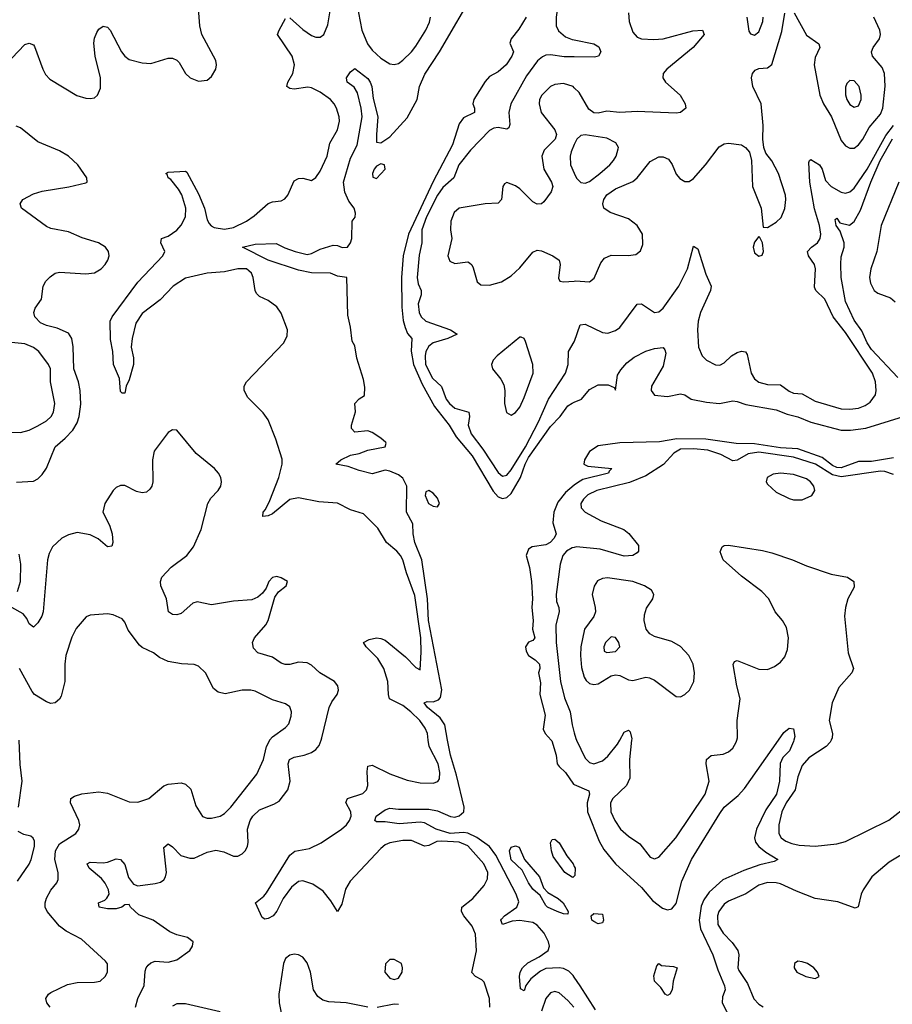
# Model space of a CAD drawing. Header units: inches. Extents: x 1682530 to 1839546, y 640742 to 791647.
# Tile 574 of 656: x 1817446 to 1821465, y 668783 to 673318. Entities that reach past the tile are written whole.
import ezdxf

# ---------------------------------------------------------------- set-up
doc = ezdxf.new("R2010")
doc.units = ezdxf.units.IN
doc.header["$MEASUREMENT"] = 0
for name, color, linetype in [('B8616', 7, 'Continuous'), ('B8617', 7, 'Continuous'), ('B8626', 7, 'Continuous'), ('B8627', 7, 'Continuous')]:
    doc.layers.add(name, color=color, linetype=linetype)

msp = doc.modelspace()

# ---------------------------------------------------------------- linework, layer by layer
at = {"layer": 'B8616', "color": 5}
for points, elevation in [([(1817440.3, 669690), (1817456.9, 669810), (1817447.9, 669887.9), (1817443, 670000)], 460), ([(1817586.6, 668770), (1817571.5, 668790), (1817566.9, 668810), (1817578.7, 668830), (1817590, 668837.8), (1817666.7, 668873.3), (1817710, 668883.8), (1817790, 668884.7), (1817816, 668890), (1817839.6, 668910), (1817849.6, 668930), (1817849.6, 668969.6), (1817841.3, 668981.3), (1817730, 669082), (1817660, 669120), (1817630, 669142), (1817573.1, 669210), (1817563.5, 669230), (1817563.4, 669250), (1817570, 669272), (1817590, 669308.9), (1817617.2, 669342.8), (1817622.6, 669357.4), (1817622.4, 669390), (1817607.9, 669450), (1817610.7, 669490), (1817630, 669521.6), (1817705.1, 669570), (1817718.4, 669590), (1817722.3, 669610), (1817718.5, 669630), (1817679.8, 669710), (1817681.3, 669730), (1817698, 669742), (1817732, 669752), (1817810, 669760.9), (1817850, 669755.6), (1817950, 669715.3), (1817990, 669713.7), (1818040.9, 669730), (1818110, 669788.5), (1818130, 669797.1), (1818190, 669802.4), (1818210, 669796.4), (1818233.7, 669773.7), (1818257.6, 669697.6), (1818288.1, 669648.1), (1818310, 669640.3), (1818330, 669640.2), (1818370, 669649.2), (1818390, 669661.6), (1818418.2, 669690), (1818537.4, 669842.6), (1818568.9, 669910), (1818583.4, 669970), (1818598.2, 670000)], 440), ([(1817979.6, 668770), (1817989.9, 668810.1), (1818019.4, 668870), (1818024.5, 668935.5), (1818028, 668950), (1818037.6, 668962.4), (1818050, 668973.2), (1818070, 668980.7), (1818130, 668976.3), (1818170, 668987.7), (1818229.7, 669030), (1818242.2, 669050), (1818244.7, 669070), (1818219.5, 669090), (1818170, 669102), (1818136.8, 669116.8), (1818060.9, 669170), (1817995.1, 669195.1), (1817956, 669230), (1817950, 669242), (1817930, 669240.7), (1817916.3, 669230), (1817890, 669222), (1817850, 669221.8), (1817812.7, 669230), (1817808.7, 669250), (1817838.2, 669261.8), (1817848, 669272), (1817857.4, 669290), (1817855.4, 669310), (1817840.3, 669340.3), (1817822.2, 669362.2), (1817766, 669410), (1817756, 669430), (1817770, 669437.6), (1817830, 669434.9), (1817850, 669437), (1817890, 669453.4), (1817910, 669450.3), (1817930, 669426.8), (1817946.5, 669366.5), (1817970, 669336.3), (1817990, 669328), (1818070, 669338.4), (1818094.1, 669345.9), (1818110, 669356.5), (1818118, 669370), (1818121.4, 669390), (1818110, 669504.7), (1818130, 669521.1), (1818150, 669507.6), (1818187.9, 669467.9), (1818230, 669455.8), (1818250, 669456.2), (1818310, 669483.6), (1818350, 669492), (1818385.5, 669485.5), (1818430, 669465), (1818450, 669465.2), (1818470, 669475.9), (1818484.1, 669490), (1818495, 669510), (1818498.1, 669530), (1818495.3, 669590), (1818507.7, 669630), (1818519.6, 669650), (1818550, 669678.3), (1818616.2, 669703.8), (1818641.4, 669718.6), (1818681.2, 669770), (1818691.9, 669810), (1818682.9, 669890), (1818689.1, 669910), (1818710, 669920.7), (1818756.2, 669930), (1818790, 669942.7), (1818810, 669956.9), (1818825, 669975), (1818834.4, 670000)], 420), ([(1819610.7, 668770), (1819609.8, 668810), (1819585, 668885), (1819574.9, 668894.9), (1819544.7, 668910), (1819528.6, 668928.6), (1819550.4, 669029.6), (1819545.7, 669105.7), (1819530, 669143.1), (1819491.4, 669190), (1819480.7, 669210), (1819482, 669230), (1819532.4, 669270), (1819584.8, 669330), (1819599.9, 669360.1), (1819601.7, 669390), (1819583.9, 669430), (1819510, 669512.7), (1819470, 669529), (1819390, 669534.3), (1819367.6, 669532.4), (1819330, 669514.2), (1819310, 669511.4), (1819250, 669537.3), (1819210, 669537.6), (1819150, 669526.7), (1819130, 669517.6), (1819110, 669500.7), (1818968.3, 669350), (1818947, 669313), (1818930, 669243.6), (1818910, 669209.6), (1818879.3, 669259.3), (1818844.1, 669304.1), (1818795.5, 669335.5), (1818750, 669350.9), (1818730, 669347.6), (1818697.7, 669322.3), (1818659, 669270), (1818630, 669211.1), (1818613.5, 669190), (1818590, 669177.6), (1818575.5, 669175.5), (1818562.7, 669182.7), (1818531.3, 669250), (1818570, 669280.2), (1818583.3, 669296.7), (1818690, 669470.1), (1818712.7, 669487.3), (1818780.4, 669499.6), (1818834.3, 669525.7), (1818928.2, 669590), (1818951.2, 669610), (1818965.2, 669630), (1818972.2, 669650), (1818970.4, 669670), (1818947.6, 669712.4), (1818955.4, 669730), (1819026.8, 669753.2), (1819043.4, 669770), (1819048.7, 669790), (1819045.6, 669854.4), (1819050, 669879.5), (1819070, 669884.7), (1819150, 669844.8), (1819230, 669815.8), (1819290, 669802.3), (1819350, 669801.4), (1819371.6, 669808.4), (1819379.1, 669820.9), (1819381.2, 669850), (1819373.1, 669890), (1819332.3, 669970), (1819327.9, 670000)], 380), ([(1820000, 668906.9), (1819994.6, 668914.6), (1819974.9, 668934.9), (1819950, 668947.9), (1819930, 668951.3), (1819870, 668947.5), (1819844.7, 668935.3), (1819800.7, 668899.3), (1819776.5, 668870), (1819770, 668845.2), (1819753.2, 668853.2), (1819747.5, 668910), (1819751.4, 668930), (1819762.5, 668950), (1819786.7, 668973.3), (1819838.9, 669001.1), (1819879.3, 669030), (1819885.5, 669050), (1819881.5, 669070), (1819861, 669110), (1819830, 669147.3), (1819810, 669160.2), (1819750, 669169.4), (1819714.7, 669165.3), (1819669.6, 669150), (1819662.6, 669170), (1819665.6, 669174.4), (1819679.6, 669190), (1819735.3, 669230), (1819744.8, 669255.2), (1819733.1, 669290), (1819639.1, 669470), (1819610, 669509.6), (1819550.9, 669550.9), (1819510, 669570.5), (1819490, 669574.7), (1819428.7, 669570), (1819364.5, 669590), (1819310, 669618.1), (1819290, 669622.2), (1819193.7, 669613.7), (1819130, 669623.7), (1819090, 669623.9), (1819081.3, 669630), (1819088.5, 669650), (1819130, 669678), (1819150, 669686), (1819190, 669681.8), (1819330, 669682.1), (1819370, 669673.5), (1819430, 669647.9), (1819450, 669645.2), (1819470, 669650.2), (1819491.4, 669670), (1819492.4, 669690), (1819458.1, 669838.1), (1819429.4, 669930.6), (1819416.5, 670000)], 360), ([(1819893.7, 670000), (1819896.7, 669996.7), (1819917.3, 669930), (1819922, 669890), (1819930, 669878.7), (1819959.5, 669850), (1819996.3, 669796.3), (1820000, 669794.7)], 360), ([(1817436.1, 669350), (1817490, 669428.5), (1817499.3, 669450), (1817513.5, 669510), (1817513.5, 669533.5), (1817508.3, 669548.3), (1817496.8, 669556.8), (1817465.2, 669565.2), (1817438.4, 669578.4)], 460), ([(1820000, 669373.4), (1819993, 669367), (1819990, 669367.8), (1819956.2, 669390), (1819903.8, 669463.8), (1819894.7, 669490), (1819890, 669526), (1819898, 669542), (1819910, 669543.1), (1819930, 669527), (1819966.5, 669466.5), (1819994.7, 669430), (1820000, 669418.1)], 340), ([(1819050, 668769.5), (1818950, 668789.4), (1818870, 668793.8), (1818841.8, 668801.8), (1818818.5, 668818.5), (1818799.2, 668850), (1818785.4, 668930), (1818770, 668974), (1818750, 668999.7), (1818730, 669009.8), (1818710, 669012.9), (1818690, 669009.7), (1818670, 668994.3), (1818660.7, 668970), (1818640.2, 668830), (1818641.5, 668790), (1818683.3, 668570)], 420), ([(1819998.9, 668770), (1819970, 668800.8), (1819930, 668835.7), (1819910, 668842.2), (1819890, 668835.8), (1819870, 668809.6), (1819849.7, 668750.3)], 380), ([(1818370, 668748.3), (1818210, 668784.7), (1818170, 668784.5), (1818150, 668773.8)], 420), ([(1819190, 668781.1), (1819170, 668782.7), (1819092, 668768)], 420)]:
    msp.add_lwpolyline(points, dxfattribs=dict(at, elevation=elevation))
for points, elevation in [([(1819970, 669198), (1819950, 669199.1), (1819921.6, 669210), (1819877.2, 669230), (1819870, 669237.2), (1819843.2, 669283.2), (1819810, 669313), (1819790, 669342.6), (1819760.6, 669400.6), (1819710, 669447.4), (1819701.6, 669490), (1819710, 669506.8), (1819730, 669513), (1819746.8, 669506.8), (1819770.4, 669450.4), (1819840.5, 669370), (1819859, 669319), (1819878.1, 669298.1), (1819925.7, 669270), (1819948.8, 669250), (1819972.2, 669210)], 340), ([(1819170, 668989.6), (1819150, 668989.5), (1819130.3, 668969.7), (1819127.8, 668930), (1819150, 668902.6), (1819170, 668896.5), (1819190, 668903.1), (1819208, 668930), (1819209.6, 668950), (1819204.5, 668970)], 420)]:
    msp.add_lwpolyline(points, close=True, dxfattribs=dict(at, elevation=elevation))
at = {"layer": 'B8617', "color": 5}
for points, elevation in [([(1820000, 673604.5), (1819990, 673595.8), (1819972.7, 673567.3), (1819937.1, 673470), (1819916.5, 673330), (1819916.3, 673290), (1819926.9, 673266.9), (1819959.2, 673239.2), (1819990, 673226.8), (1820000, 673224.8)], 380), ([(1818690, 673327), (1818750, 673272.4), (1818790, 673245.4), (1818810, 673238), (1818830, 673238.3), (1818846, 673250), (1818865.4, 673294.6), (1818897, 673490)], 380), ([(1819416.5, 670000), (1819403.4, 670070), (1819383, 670103), (1819324.3, 670150), (1819308.5, 670171.5), (1819322.2, 670177.8), (1819350, 670176.6), (1819375.4, 670184.6), (1819383.8, 670196.2), (1819389.5, 670230.5), (1819329.4, 670550), (1819324.3, 670650), (1819298.5, 670830), (1819265.3, 670910), (1819257.6, 670950), (1819256.4, 670996.4), (1819228, 671050), (1819229.6, 671170), (1819210, 671206.6), (1819190, 671220.9), (1819150, 671238.4), (1819130, 671243.6), (1819070, 671226.4), (1819010, 671241), (1818959.2, 671259.2), (1818902.7, 671270), (1818924.7, 671290), (1818970, 671311.6), (1819010, 671320.2), (1819050, 671335.8), (1819129.3, 671350), (1819133.3, 671366.7), (1819132.9, 671370), (1819109.7, 671390), (1819070, 671417.3), (1819050, 671423.5), (1818990, 671418), (1818974.5, 671434.5), (1818973.6, 671450), (1818991.9, 671511.9), (1818989, 671550), (1819010, 671572), (1819033.6, 671586.4), (1819035.1, 671624.9), (1819030, 671661.2), (1818999.3, 671759.3), (1818990, 671815.1), (1818978, 671838), (1818970, 671902), (1818956.9, 671956.9), (1818953.2, 672130), (1818910, 672136), (1818878, 672150), (1818790, 672152), (1818730, 672164.9), (1818590, 672209.9), (1818471.6, 672270), (1818530, 672284.1), (1818627.8, 672287.8), (1818667.3, 672267.3), (1818714.9, 672250), (1818770, 672237.1), (1818790, 672240.8), (1818830, 672260.9), (1818890, 672278.9), (1818910, 672278), (1818930.8, 672269.2), (1818955.1, 672270), (1818969.5, 672290), (1818975.1, 672310), (1818977.2, 672390), (1818991.5, 672408.5), (1818992.4, 672427.6), (1818985.7, 672450), (1818962.3, 672482.3), (1818944, 672524), (1818938, 672570), (1818970, 672680.5), (1819000.5, 672739.5), (1819023.2, 672870), (1819019, 672910), (1819001.3, 672981.3), (1818986.6, 673006.6), (1818954.5, 673030), (1818951.8, 673050), (1818970, 673078), (1818990, 673094), (1819050, 673047.6), (1819059.8, 673030), (1819068.4, 673010), (1819074.6, 672954.6), (1819096.1, 672870), (1819088.7, 672790), (1819090, 672754), (1819110, 672751), (1819150, 672778), (1819230, 672866.4), (1819276.1, 672950), (1819287.4, 673010), (1819312.2, 673067.8), (1819379.9, 673170), (1819550, 673463.1)], 360), ([(1818998.4, 673390), (1819022, 673270), (1819047.3, 673207.3), (1819070, 673177.1), (1819110, 673140.7), (1819150, 673115.3), (1819170, 673111.5), (1819190, 673116.9), (1819210, 673131.1), (1819250, 673169.3), (1819270, 673196.9), (1819315.8, 673270), (1819333, 673307), (1819338.1, 673330)], 380), ([(1817410, 673140.3), (1817470, 673203.7), (1817490, 673210.4), (1817510, 673201.6), (1817514.3, 673194.3), (1817551.9, 673090), (1817565.3, 673065.3), (1817584.2, 673044.2), (1817709.5, 672969.5), (1817750, 672956.5), (1817770, 672954.9), (1817790, 672958.9), (1817804.2, 672970), (1817817.5, 673002.5), (1817817.4, 673050), (1817793.9, 673150), (1817787.9, 673210), (1817790, 673233.4), (1817800.7, 673259.3), (1817810, 673274), (1817830, 673288.5), (1817850, 673283.1), (1817862, 673270), (1817914.2, 673170), (1817930.1, 673150.1), (1817950, 673135.2), (1818010, 673118.9), (1818050, 673116.5), (1818130, 673140.2), (1818150, 673140.7), (1818170, 673131.5), (1818180.3, 673120.3), (1818210, 673070.4), (1818230.4, 673050), (1818270, 673034.3), (1818310, 673040.3), (1818330, 673056.4), (1818349.7, 673090), (1818353.1, 673110), (1818349.8, 673130), (1818284.8, 673250), (1818275.2, 673290), (1818269.8, 673370)], 420), ([(1819327.9, 670000), (1819323.6, 670030), (1819314.1, 670054.1), (1819289.3, 670090), (1819248.1, 670130), (1819210, 670159.2), (1819149.9, 670189.9), (1819143.9, 670210), (1819141, 670270), (1819122.8, 670330), (1819095.6, 670375.6), (1819042.5, 670430), (1819029.7, 670450), (1819056.2, 670463.8), (1819089.9, 670470.1), (1819110, 670468.1), (1819130, 670459.5), (1819222.5, 670382.5), (1819270, 670333.7), (1819290, 670323), (1819295.3, 670404.7), (1819294.2, 670470), (1819266, 670666), (1819227.7, 670770), (1819210.6, 670830), (1819199.7, 670850), (1819183.1, 670870), (1819135.2, 670910), (1819095.6, 670975.6), (1819030, 671041.4), (1818970, 671060.9), (1818910, 671091.3), (1818823.1, 671096.9), (1818730, 671115.8), (1818690, 671107.5), (1818610, 671041.8), (1818590, 671032.1), (1818565.2, 671030), (1818567.2, 671050), (1818577.9, 671062.1), (1818597.3, 671102.7), (1818639.2, 671210), (1818654.1, 671270), (1818654.1, 671294.1), (1818626.3, 671386.3), (1818590, 671474.7), (1818567.7, 671507.7), (1818497.1, 671577.1), (1818479.8, 671610), (1818479.8, 671630), (1818489.9, 671650.1), (1818662, 671830), (1818678, 671862), (1818678.9, 671890), (1818650, 671966), (1818630, 671995.1), (1818590, 672025.1), (1818550, 672042.4), (1818537.2, 672057.2), (1818530.8, 672070.8), (1818520.7, 672130), (1818513, 672150), (1818501.5, 672161.5), (1818490, 672170.4), (1818451, 672171), (1818390, 672156.7), (1818310, 672151.2), (1818210, 672127.3), (1818153.1, 672090), (1818092.9, 672027.1), (1818010, 671964.8), (1817980.3, 671919.7), (1817963.2, 671850), (1817959.5, 671810), (1817970, 671761), (1817970.1, 671730), (1817950, 671659.5), (1817936.2, 671630), (1817930, 671597.2), (1817918, 671598), (1817910, 671606), (1817904.9, 671664.9), (1817877.7, 671730), (1817874.5, 671790), (1817864.8, 671844.8), (1817863.1, 671930), (1817871.2, 671950), (1817990, 672109.6), (1818105.4, 672230), (1818114.4, 672250), (1818095.3, 672290), (1818098.7, 672310), (1818130, 672321.5), (1818170, 672348.8), (1818190, 672371), (1818209.9, 672410), (1818211.7, 672450), (1818192, 672512), (1818178.1, 672538.1), (1818142.3, 672582.3), (1818129.8, 672590), (1818124.9, 672604.9), (1818118.4, 672610), (1818130, 672615.8), (1818210, 672620.3), (1818215.3, 672615.3), (1818270, 672515.6), (1818297.4, 672450), (1818310, 672395.5), (1818318.9, 672378.9), (1818327.9, 672367.9), (1818341.5, 672361.5), (1818390, 672352.7), (1818430, 672361.1), (1818490.4, 672389.6), (1818525.9, 672414.1), (1818590, 672471), (1818610, 672479.3), (1818650, 672484), (1818667.7, 672492.3), (1818681.1, 672510), (1818710, 672576.3), (1818730, 672586), (1818750, 672588.2), (1818790, 672578), (1818810, 672590.5), (1818830, 672620.3), (1818862.3, 672690), (1818874.6, 672750), (1818910, 672810.4), (1818918.3, 672850), (1818917.9, 672870), (1818905.4, 672910), (1818893.6, 672930), (1818877.5, 672950), (1818830, 672984.7), (1818790, 673003.6), (1818773.4, 673006.6), (1818710, 672998.2), (1818690, 673001.8), (1818676.3, 673010), (1818680.3, 673030), (1818703.4, 673070), (1818712.3, 673110), (1818701.3, 673150), (1818634, 673250), (1818640.5, 673270), (1818670, 673323)], 380), ([(1819778.6, 673330), (1819745.3, 673274.7), (1819710.3, 673230), (1819703.1, 673210), (1819720.7, 673170), (1819713.4, 673150), (1819687, 673110), (1819650, 673078), (1819610, 673056), (1819590, 673034), (1819537.6, 672950), (1819532.7, 672930), (1819540.5, 672910), (1819540.7, 672890), (1819490, 672865.7), (1819470, 672838.3), (1819438.7, 672741.3), (1819350, 672572.6), (1819237.3, 672330), (1819211.7, 672230), (1819204.1, 672130), (1819206, 671994), (1819212.4, 671932.4), (1819220.8, 671900.8), (1819232.5, 671872.5), (1819251.5, 671850), (1819249.5, 671790.5), (1819260.1, 671730), (1819299.8, 671639.8), (1819357, 671537), (1819423.5, 671450), (1819456.5, 671396.5), (1819530, 671308.4), (1819626.2, 671146.2), (1819650, 671120.1), (1819670, 671111.9), (1819690, 671117.3), (1819710, 671135.3), (1819752.4, 671210), (1819773.9, 671270), (1819790, 671300.7), (1819890, 671444.2), (1819935.6, 671490), (1819970, 671538.7), (1819990, 671552.4), (1820000, 671556.5)], 360), ([(1820000, 673146.4), (1819953.3, 673146.7), (1819890, 673155.8), (1819870, 673154.1), (1819853.2, 673146.8), (1819831.3, 673128.7), (1819780.8, 673059.2), (1819708.4, 672930), (1819699.6, 672890), (1819704, 672836), (1819699.4, 672820.6), (1819690, 672813.4), (1819650, 672820.8), (1819630, 672818.3), (1819610, 672807.5), (1819522.5, 672717.5), (1819469.2, 672650), (1819445.2, 672590), (1819395, 672545), (1819369.9, 672510.1), (1819319, 672410), (1819298.3, 672350), (1819298.3, 672290), (1819286, 672234), (1819277, 672130), (1819281.2, 672101.2), (1819295, 672070), (1819295.2, 672050), (1819281.2, 672010), (1819285.4, 671970), (1819295.7, 671950), (1819315.8, 671930), (1819430.3, 671890), (1819460.4, 671870), (1819417.4, 671850), (1819350.6, 671829.4), (1819330, 671814), (1819317.3, 671790), (1819313, 671770), (1819314.9, 671730), (1819347, 671667), (1819389.2, 671629.2), (1819409.7, 671570), (1819424.8, 671550), (1819450, 671528), (1819514.3, 671510), (1819517.8, 671490), (1819512.1, 671450), (1819525.5, 671410), (1819579.2, 671339.2), (1819650, 671232.3), (1819670, 671214.8), (1819690, 671220.1), (1819710, 671244.5), (1819775.8, 671350), (1819834.8, 671465.2), (1819881.3, 671570), (1819959.5, 671690), (1819972.7, 671730), (1819974.4, 671790), (1820000, 671834.5)], 380), ([(1820000, 673004.8), (1819994.8, 673010), (1819950, 673023.5), (1819910, 673019), (1819890, 673009.9), (1819850.1, 672970), (1819840.7, 672950), (1819837.9, 672930), (1819848, 672890), (1819911.2, 672811.2), (1819918.2, 672790), (1819912.3, 672767.7), (1819862.3, 672717.7), (1819851.3, 672690), (1819860.8, 672630), (1819895.9, 672570), (1819900.8, 672550), (1819894.4, 672525.6), (1819860.3, 672479.7), (1819850, 672470.6), (1819830, 672467.6), (1819810, 672478.5), (1819750, 672539), (1819730, 672552.3), (1819690, 672567.4), (1819678.3, 672561.7), (1819671, 672549), (1819665.2, 672490), (1819650, 672472.9), (1819590, 672469.5), (1819470, 672449.3), (1819446.8, 672430), (1819431.8, 672390), (1819430.1, 672350), (1819435.7, 672310), (1819418.3, 672230), (1819426.4, 672206.4), (1819450, 672194.6), (1819510, 672202.6), (1819518.2, 672198.2), (1819529.1, 672189.1), (1819535, 672175), (1819552.8, 672110), (1819570, 672096.9), (1819610, 672094.8), (1819665.7, 672110), (1819710, 672138.7), (1819750, 672175.1), (1819810, 672247.8), (1819830, 672255.9), (1819850, 672252.8), (1819902, 672230), (1819930.1, 672210.1), (1819936, 672190), (1819928.2, 672128.2), (1819934, 672114), (1819950.3, 672110.3), (1820000, 672114.1)], 420), ([(1817431.8, 671188.2), (1817510, 671192.9), (1817530, 671203.5), (1817550, 671222.8), (1817570, 671252.8), (1817609.9, 671350), (1817655.9, 671390), (1817690, 671427.4), (1817710, 671460.7), (1817720.4, 671490), (1817726.9, 671546.9), (1817724.8, 671610), (1817717.1, 671650), (1817695.2, 671710), (1817691.5, 671811.5), (1817685.7, 671850), (1817670, 671873.6), (1817617.8, 671897.8), (1817570, 671908.8), (1817541.7, 671921.7), (1817515.2, 671950), (1817510.6, 671970), (1817517.7, 671990), (1817545.6, 672030), (1817554.4, 672090), (1817566.5, 672113.5), (1817585.8, 672134.2), (1817609.9, 672150.1), (1817630, 672155.5), (1817750, 672147.3), (1817790, 672151.8), (1817821.5, 672170), (1817839.8, 672190), (1817852.3, 672210), (1817857.7, 672230), (1817855, 672250), (1817840.4, 672270), (1817809.6, 672290), (1817733.8, 672313.8), (1817670, 672340.8), (1817590, 672356), (1817570, 672365.5), (1817453.8, 672450), (1817447.8, 672470), (1817460.9, 672490), (1817510, 672516.4), (1817550, 672529), (1817671.5, 672548.5), (1817750, 672566.4), (1817756, 672570), (1817754.5, 672590), (1817713.8, 672650), (1817670, 672689), (1817630, 672713.9), (1817530, 672755.6), (1817450, 672820.2), (1817430, 672827.5)], 420), ([(1820000, 672742.6), (1819985.4, 672710), (1819981, 672690), (1819982.6, 672650), (1820000, 672610.9)], 440), ([(1817410, 671418.5), (1817450, 671416.9), (1817490, 671426.9), (1817530, 671447.1), (1817570, 671470.2), (1817590.7, 671490), (1817601.6, 671510), (1817607.9, 671550), (1817588.2, 671650), (1817587.1, 671710), (1817579.3, 671730), (1817534.7, 671790), (1817510, 671808.7), (1817470, 671824.8), (1817392.7, 671832.7)], 440), ([(1818834.4, 670000), (1818838.1, 670010), (1818872, 670150), (1818883.7, 670176.3), (1818907.7, 670210), (1818914, 670230), (1818910.7, 670250), (1818896, 670270), (1818828.8, 670308.8), (1818790, 670344.2), (1818770, 670355.8), (1818730, 670359), (1818690, 670348.4), (1818668.6, 670348.6), (1818650, 670354.6), (1818610, 670382), (1818542.3, 670402.3), (1818522.8, 670422.8), (1818518.8, 670450), (1818527, 670470), (1818579.3, 670530), (1818590.7, 670550), (1818621.6, 670658.4), (1818637.5, 670682.5), (1818672.7, 670710), (1818679, 670730), (1818650, 670746.6), (1818630, 670753), (1818610, 670749.3), (1818593.4, 670730), (1818580.9, 670699.1), (1818564.2, 670675.8), (1818542.5, 670657.5), (1818514.4, 670645.6), (1818430, 670640.2), (1818330, 670622.4), (1818263.7, 670636.3), (1818243.8, 670630), (1818190, 670583.5), (1818170, 670577.2), (1818150, 670578.7), (1818130.8, 670590.8), (1818121.9, 670650), (1818095.7, 670710), (1818093.7, 670730), (1818100.5, 670750), (1818143.7, 670796.3), (1818216.5, 670850), (1818246.9, 670890), (1818281.2, 670970), (1818312.2, 671090), (1818326, 671114), (1818359.8, 671150), (1818371.9, 671170), (1818375.8, 671190), (1818372.8, 671210), (1818361.5, 671230), (1818343.9, 671250), (1818259.5, 671319.5), (1818170, 671426.6), (1818150, 671429.6), (1818130, 671416.2), (1818064.6, 671330), (1818057.3, 671290), (1818059.8, 671190), (1818055, 671170), (1818044.8, 671155.2), (1818030, 671142.2), (1818010, 671138.5), (1817984.5, 671144.5), (1817930, 671172.1), (1817910, 671172.1), (1817890, 671163), (1817877, 671150), (1817838.5, 671090), (1817829.4, 671050), (1817859.8, 670990), (1817872.6, 670950), (1817875.6, 670910), (1817870, 670892.3), (1817850, 670889.7), (1817807, 670927), (1817770, 670945.4), (1817710, 670956.7), (1817670, 670945.7), (1817640.2, 670930), (1817596.5, 670890), (1817581.2, 670858.8), (1817574.2, 670830), (1817554.3, 670590), (1817548, 670570), (1817530, 670539.7), (1817510, 670519.6), (1817490, 670534.5), (1817479.2, 670559.2), (1817461.5, 670581.5), (1817409.7, 670610)], 420), ([(1820000, 671173.4), (1819959.3, 671140.7), (1819923.9, 671096.1), (1819906, 671050), (1819901.1, 671001.1), (1819917.1, 670950), (1819907.2, 670930), (1819888.5, 670910), (1819870, 670898.7), (1819806, 670890), (1819790, 670879.3), (1819779.3, 670850), (1819794.6, 670794.6), (1819803.8, 670730), (1819808.4, 670650), (1819804.4, 670610), (1819810.3, 670550), (1819808, 670510), (1819818.4, 670470), (1819810, 670458), (1819789, 670451), (1819775.6, 670430), (1819778.2, 670410), (1819790, 670389), (1819819.5, 670370), (1819839.5, 670350), (1819842, 670330), (1819835.5, 670310), (1819844.2, 670264.2), (1819841.3, 670210), (1819866.2, 670113.8), (1819856.4, 670050), (1819866.4, 670030), (1819893.7, 670000)], 360), ([(1820000, 670887.5), (1819990, 670885.4), (1819963.8, 670870), (1819948.3, 670850), (1819935.9, 670810), (1819917.1, 670670), (1819918.6, 670638.6), (1819929.6, 670610), (1819931.4, 670590), (1819915.5, 670530), (1819917.5, 670450), (1819936.6, 670270), (1819954.9, 670194.9), (1819981, 670130), (1819990.5, 670070), (1820000, 670033.4)], 380), ([(1817436.2, 670683.8), (1817449.9, 670730), (1817450.8, 670810), (1817443.7, 670856.3)], 420), ([(1818598.2, 670000), (1818598.8, 670001.2), (1818610, 670014.3), (1818670, 670057), (1818685.2, 670074.8), (1818696.8, 670110), (1818697.8, 670130), (1818690, 670153), (1818670, 670167.4), (1818610, 670185.1), (1818530, 670225.1), (1818510, 670229.8), (1818470, 670229.8), (1818392.9, 670212.9), (1818359.8, 670219.8), (1818338, 670238), (1818301.6, 670310), (1818270, 670340.7), (1818250, 670347.6), (1818191.2, 670351.2), (1818130, 670362.4), (1818090, 670379.7), (1818061.5, 670401.5), (1818010, 670426.6), (1817997.7, 670437.7), (1817945.8, 670505.8), (1817930, 670542.7), (1817917.8, 670557.8), (1817877, 670577), (1817850, 670581.5), (1817770, 670574.5), (1817752.4, 670567.6), (1817706.8, 670513.2), (1817686.1, 670473.9), (1817659.2, 670390), (1817654, 670350), (1817654.3, 670270), (1817637.4, 670202.6), (1817630, 670188), (1817610, 670172.1), (1817590, 670168.7), (1817570, 670175.5), (1817514.7, 670210), (1817503.9, 670223.9), (1817445.4, 670330)], 440)]:
    msp.add_lwpolyline(points, dxfattribs=dict(at, elevation=elevation))
for points, elevation in [([(1819110, 672654), (1819090, 672644), (1819078.8, 672630), (1819071.3, 672610), (1819072, 672592), (1819090, 672586.8), (1819128.7, 672630), (1819126, 672650)], 360), ([(1819750, 671855.8), (1819645, 671770), (1819626.9, 671750), (1819619.6, 671730), (1819623.2, 671710), (1819661.6, 671661.6), (1819676, 671636), (1819680.5, 671610), (1819679.3, 671550), (1819688.3, 671508.3), (1819710, 671495.8), (1819730, 671508.4), (1819750, 671534), (1819770, 671577.6), (1819810.4, 671690.4), (1819808.8, 671730), (1819775, 671835), (1819770, 671849.4), (1819755.6, 671855.6)], 420), ([(1819330, 671149.4), (1819317.3, 671142.7), (1819313.7, 671126.3), (1819329, 671089), (1819350, 671077), (1819370, 671074.9), (1819379.1, 671090), (1819370, 671114.8), (1819350, 671136.8)], 360)]:
    msp.add_lwpolyline(points, close=True, dxfattribs=dict(at, elevation=elevation))
at = {"layer": 'B8626', "color": 5}
for points, elevation in [([(1820000, 669794.7), (1820066.7, 669766.7), (1820070.3, 669750.3), (1820059.1, 669710), (1820061.3, 669670), (1820114.7, 669534.7), (1820136.4, 669496.4), (1820190.3, 669430.3), (1820310, 669320.4), (1820361.2, 669261.2), (1820406.1, 669226.1), (1820430, 669218.3), (1820450, 669223.1), (1820470, 669246.4), (1820495.8, 669350), (1820540.4, 669450), (1820670, 669662), (1820690.9, 669690), (1820755.5, 669744.5), (1820783.6, 669776.4), (1820941.1, 670000)], 360), ([(1820010.2, 670000), (1820050, 669915.8), (1820070, 669896.4), (1820090, 669890.1), (1820130, 669904.2), (1820154.3, 669925.7), (1820199.2, 669980.8), (1820209.9, 670000)], 380), ([(1820264.4, 670000), (1820254.7, 669910), (1820256.4, 669823.6), (1820240.6, 669790), (1820178, 669730), (1820167.7, 669710), (1820168.8, 669670), (1820187, 669630), (1820213.5, 669590), (1820250, 669556.8), (1820301.7, 669521.7), (1820350, 669460.8), (1820370, 669452.8), (1820390, 669460.3), (1820468.5, 669550), (1820602.4, 669750), (1820622.3, 669810), (1820607.5, 669890), (1820610, 669910.5), (1820630, 669928.8), (1820685.3, 669934.7), (1820710, 669946), (1820730, 669963.1), (1820746.2, 669990), (1820748.9, 670000)], 380), ([(1821012, 670000), (1821010, 669992.7), (1820991.3, 669950), (1820960.5, 669919.5), (1820948.1, 669891.9), (1820946.2, 669810), (1820931.1, 669751.1), (1820882, 669678), (1820839.3, 669590), (1820830.1, 669550.1), (1820835.1, 669530), (1820849.7, 669509.7), (1820883.3, 669483.3), (1820938, 669450), (1820920.3, 669439.7), (1820855.4, 669424.6), (1820781.2, 669398.8), (1820684.6, 669355.4), (1820621.1, 669298.9), (1820596.7, 669263.3), (1820585.4, 669234.6), (1820574.8, 669170), (1820582.2, 669130), (1820638.2, 669010), (1820661, 668941), (1820691.8, 668868.2), (1820694.9, 668850), (1820683.2, 668816.8), (1820681.6, 668790), (1820723.2, 668710)], 360), ([(1821183.7, 670000), (1821178.9, 669990), (1821161, 669970), (1821081.3, 669918.7), (1821050, 669882.9), (1821029.4, 669830.6), (1821017.2, 669770), (1820975.9, 669710), (1820956.8, 669670), (1820941.9, 669610), (1820942.1, 669570), (1820953.5, 669550), (1820974.4, 669534.4), (1821002.7, 669522.7), (1821036.2, 669516.2), (1821110, 669511.3), (1821210, 669522.6), (1821250, 669533.2), (1821448.8, 669631.2), (1821630, 669771.8)], 380), ([(1821545.1, 669494.9), (1821450, 669437.9), (1821371.5, 669370), (1821330.2, 669310), (1821320.9, 669290), (1821307.7, 669232.3), (1821294.4, 669225.6), (1821214.5, 669254.5), (1821109.9, 669269.9), (1821023.3, 669303.3), (1820950, 669337.9), (1820930, 669342.9), (1820890, 669343.6), (1820850, 669331.3), (1820790, 669291.5), (1820710, 669257.2), (1820690, 669243.2), (1820665.5, 669210), (1820660.1, 669190), (1820661.9, 669150), (1820685.3, 669110), (1820727.8, 669067.8), (1820754, 669030), (1820757.9, 669010), (1820753.8, 668950), (1820757.7, 668937.7), (1820798.7, 668878.8), (1820827.6, 668807.6), (1820850, 668783.7), (1820870, 668770.9)], 380), ([(1820000, 669418.1), (1820003.6, 669410), (1820003.5, 669376.5), (1820000, 669373.4)], 340), ([(1820097.8, 668757.8), (1820027.5, 668867.5), (1820000, 668906.9)], 360)]:
    msp.add_lwpolyline(points, dxfattribs=dict(at, elevation=elevation))
for points, elevation in [([(1820110, 669153.3), (1820090, 669163.5), (1820081.1, 669170), (1820078, 669190), (1820090, 669200.5), (1820130, 669198), (1820134.3, 669170), (1820130, 669157.2)], 340), ([(1821030, 668982), (1821014, 668970), (1821013, 668950), (1821026, 668930), (1821066.8, 668910), (1821110, 668902), (1821128.7, 668910), (1821120.9, 668930), (1821103.7, 668950), (1821075.1, 668970), (1821050, 668978.7)], 420), ([(1820430, 668823.1), (1820418.7, 668830), (1820399.6, 668859.6), (1820369, 668890), (1820366.5, 668913.5), (1820380.1, 668959.9), (1820389.5, 668970.5), (1820401.6, 668961.6), (1820457, 668957), (1820474.2, 668950), (1820455.6, 668890), (1820451.7, 668850), (1820440.3, 668830)], 340)]:
    msp.add_lwpolyline(points, close=True, dxfattribs=dict(at, elevation=elevation))
at = {"layer": 'B8627', "color": 5}
for points, elevation in [([(1820250.5, 673350), (1820253, 673310), (1820270, 673260.7), (1820290, 673237.7), (1820309.7, 673229.7), (1820366.1, 673226.1), (1820410, 673230.5), (1820547, 673267), (1820590.7, 673270), (1820597.8, 673250), (1820547.9, 673190), (1820426.5, 673090), (1820409.3, 673070), (1820408.3, 673050), (1820420.7, 673030), (1820488.3, 672970), (1820511.1, 672930), (1820513.6, 672910), (1820490, 672890.9), (1820470, 672888), (1820290, 672895.3), (1820210, 672889.9), (1820150, 672897.5), (1820110, 672887.2), (1820090, 672888.3), (1820066.6, 672906.6), (1820022.4, 672982.4), (1820000, 673004.8)], 420), ([(1820000, 672114.1), (1820005.5, 672114.5), (1820070, 672111), (1820092.2, 672127.8), (1820121.9, 672198.1), (1820139.9, 672220.1), (1820170, 672233.7), (1820248.1, 672231.9), (1820283.2, 672236.8), (1820305.9, 672254.1), (1820316.7, 672283.3), (1820314, 672330), (1820290, 672370.6), (1820250, 672400.2), (1820165.1, 672430), (1820136.2, 672450), (1820131.9, 672470), (1820137.1, 672490), (1820150, 672510.8), (1820190, 672538.7), (1820270, 672573.2), (1820290, 672590.2), (1820350, 672664.6), (1820390, 672686), (1820410, 672687.1), (1820435, 672675), (1820451.3, 672651.3), (1820470, 672607), (1820486.2, 672586.2), (1820510, 672572.4), (1820530, 672573.2), (1820550, 672586), (1820605.2, 672650), (1820667.2, 672732.8), (1820690, 672745.8), (1820710, 672749.6), (1820770, 672740.9), (1820789.6, 672729.6), (1820807.2, 672707.2), (1820817.1, 672670), (1820821.6, 672550), (1820860.9, 672450), (1820870, 672362), (1820890, 672361.6), (1820930, 672385), (1820952.6, 672407.4), (1820970, 672448.2), (1820974.8, 672490), (1820972.5, 672510), (1820941.6, 672610), (1820910, 672667.2), (1820883.3, 672703.3), (1820872.7, 672730), (1820868.3, 672768.3), (1820870.9, 672830), (1820860.4, 672930), (1820822.9, 673010), (1820816.1, 673050), (1820821.5, 673070), (1820833.9, 673086.1), (1820850, 673093.4), (1820890, 673096.3), (1820910, 673111.4), (1820955.7, 673264.3), (1820970, 673348)], 420), ([(1821012.9, 673350), (1821070, 673247), (1821126.6, 673206.6), (1821131.1, 673190), (1821110, 673144.7), (1821104.4, 673110), (1821131, 672970), (1821148.7, 672930), (1821184.4, 672870), (1821230, 672761.8), (1821250, 672737.8), (1821270, 672726.1), (1821290, 672726.6), (1821310, 672741.3), (1821330, 672768.4), (1821358, 672822), (1821410, 672883.6), (1821422.1, 672910), (1821431.7, 673011.7), (1821428.8, 673070), (1821417.8, 673097.8), (1821374.5, 673150), (1821369.1, 673170), (1821376.5, 673190), (1821406.5, 673230), (1821410.6, 673250), (1821407.1, 673270), (1821379.5, 673330)], 420), ([(1820795.3, 673330), (1820804.9, 673264.9), (1820812.5, 673252.5), (1820830, 673247.2), (1820850, 673262.4), (1820868.7, 673310), (1820870.5, 673330)], 440), ([(1820000, 673224.8), (1820090, 673206.5), (1820113.4, 673193.4), (1820122.4, 673170), (1820111.6, 673150), (1820094.1, 673145.9), (1820000, 673146.4)], 380), ([(1820000, 671834.5), (1820002, 671838), (1820027.7, 671912.3), (1820050, 671915.3), (1820130, 671877.5), (1820154.4, 671874.4), (1820190, 671885.9), (1820210, 671900.8), (1820290, 672007.6), (1820310, 672009.2), (1820369.6, 671969.6), (1820390, 671971.8), (1820410, 671988.6), (1820482, 672090), (1820521.2, 672170), (1820550, 672275.5), (1820570, 672262), (1820606, 672146), (1820630.1, 672090), (1820628, 672070), (1820581.5, 671970), (1820571.6, 671930), (1820568.2, 671890), (1820572.1, 671810), (1820589.4, 671770), (1820609.1, 671749.1), (1820650, 671728.4), (1820670, 671727.3), (1820690, 671737.5), (1820724.8, 671770), (1820750, 671785.6), (1820770, 671791.3), (1820788.5, 671788.5), (1820796, 671776), (1820815.4, 671690), (1820830, 671663.5), (1820850, 671647.9), (1820890, 671637.9), (1820950, 671636.6), (1820990, 671607.2), (1821010, 671598.2), (1821050, 671595), (1821110, 671561), (1821230, 671526.1), (1821270, 671523.3), (1821310, 671528.7), (1821339.7, 671540.3), (1821363.7, 671556.3), (1821387.3, 671590), (1821391.2, 671610), (1821387.6, 671650), (1821373.3, 671690), (1821250, 671876.7), (1821193.4, 671950), (1821153.8, 672030), (1821113.1, 672070), (1821106.7, 672086.7), (1821111.8, 672170), (1821107, 672190), (1821079.6, 672230), (1821074.5, 672250), (1821092.2, 672270), (1821120.2, 672290), (1821132.5, 672310), (1821135.9, 672330), (1821129.6, 672370), (1821106.4, 672446.4), (1821084.9, 672570), (1821080.3, 672659.7), (1821083, 672670), (1821090, 672673.7), (1821130, 672648.8), (1821142.4, 672630), (1821157.6, 672577.6), (1821182.7, 672550), (1821230, 672523.3), (1821250, 672518.8), (1821270, 672525), (1821290, 672542.6), (1821349.8, 672630.2), (1821434.9, 672785.1), (1821470, 672830.3)], 380), ([(1820000, 672610.9), (1820010, 672588.5), (1820030, 672567.4), (1820050, 672565.8), (1820070, 672573.2), (1820118.2, 672610), (1820164.5, 672650), (1820180.9, 672670), (1820193.3, 672690), (1820202.7, 672722.7), (1820203.5, 672730), (1820191.6, 672751.6), (1820150, 672772.3), (1820050, 672787.9), (1820030, 672785.1), (1820011.6, 672768.4), (1820000, 672742.6)], 440), ([(1821489.9, 671670), (1821370, 671799), (1821349.9, 671830), (1821324.2, 671884.2), (1821290, 671933.8), (1821250, 672020.5), (1821229.8, 672130), (1821227.3, 672192.7), (1821230, 672226), (1821243.4, 672270), (1821243.2, 672290), (1821224.7, 672344.7), (1821206.9, 672370), (1821201.6, 672398.4), (1821210, 672404), (1821223, 672383), (1821268.1, 672371.9), (1821290, 672388.4), (1821318.7, 672441.3), (1821365.4, 672570), (1821408.5, 672670), (1821466.5, 672770)], 360), ([(1821495.7, 672570), (1821414.3, 672370), (1821393.8, 672250), (1821366.6, 672170), (1821360.5, 672130), (1821364.4, 672104.4), (1821381.5, 672070), (1821398.5, 672058.5), (1821456.6, 672036.6), (1821478.8, 672018.8)], 360), ([(1820000, 671556.5), (1820033.2, 671570), (1820070, 671614.8), (1820110, 671636.3), (1820156.8, 671636.8), (1820183.5, 671623.5), (1820190, 671612), (1820200, 671680), (1820214.6, 671705.4), (1820242.7, 671737.3), (1820275.8, 671764.2), (1820329.4, 671790.6), (1820370, 671803.9), (1820410, 671807.7), (1820418, 671798), (1820421.7, 671781.7), (1820410, 671722.7), (1820356, 671630), (1820354.8, 671610), (1820370, 671588.9), (1820430, 671582), (1820490, 671594.4), (1820510, 671590.4), (1820539.1, 671570), (1820610, 671555.8), (1820669.8, 671550.2), (1820730, 671563.2), (1820750, 671559.7), (1820790, 671546.3), (1820930, 671520.4), (1820981.1, 671501.1), (1821030, 671489.4), (1821090, 671464.1), (1821230, 671428), (1821273.2, 671426.8), (1821342.7, 671437.3), (1821516, 671490)], 360), ([(1821470, 671300.4), (1821370, 671282.9), (1821310, 671283.1), (1821230, 671253.3), (1821210, 671254.8), (1821190, 671264.3), (1821141.3, 671301.3), (1821030, 671340.9), (1820950, 671345.2), (1820830, 671364.7), (1820745.8, 671365.8), (1820605.6, 671385.6), (1820472.9, 671387.1), (1820393.5, 671373.5), (1820210, 671369.4), (1820110, 671355.1), (1820070, 671328.7), (1820046.8, 671290), (1820044.7, 671270), (1820062, 671262), (1820174, 671250), (1820161, 671239), (1820158, 671230), (1820040.4, 671199.6), (1820014.8, 671185.2), (1820000, 671173.4)], 360), ([(1821470, 671223.1), (1821430, 671236.2), (1821410, 671238.1), (1821230, 671212), (1821190, 671221.3), (1821111.2, 671271.2), (1821010, 671303.2), (1820850, 671326.1), (1820801.7, 671318.3), (1820750, 671289.9), (1820730, 671285.3), (1820674.8, 671314.8), (1820614.8, 671334.8), (1820550, 671341.1), (1820490, 671339.8), (1820458.2, 671321.8), (1820410.7, 671269.3), (1820330, 671216.4), (1820254.1, 671185.9), (1820104.1, 671150), (1820063.4, 671130), (1820042.5, 671110), (1820030.8, 671090), (1820032.6, 671070), (1820051.1, 671050), (1820123.9, 671010), (1820228, 670970), (1820251.7, 670951.7), (1820295.7, 670895.7), (1820296.6, 670870), (1820290, 670863), (1820270, 670849.3), (1820230, 670846.8), (1820119, 670879), (1820010, 670889.6), (1820000, 670887.5)], 380), ([(1820748.9, 670000), (1820751.6, 670010), (1820750.6, 670090), (1820764.1, 670190), (1820748.5, 670250), (1820731.5, 670348.5), (1820738, 670362), (1820750, 670367), (1820850, 670326.3), (1820890, 670325), (1820922, 670338), (1820950, 670358), (1820970, 670383.1), (1820982.7, 670417.3), (1820986.7, 670470), (1820977.9, 670517.9), (1820959.6, 670550), (1820925.8, 670590), (1820896.8, 670650), (1820864.1, 670684.1), (1820770, 670754.5), (1820686.3, 670830), (1820672.9, 670867.1), (1820681.2, 670890), (1820690, 670895.5), (1820710, 670897.1), (1820866.5, 670873.5), (1820910, 670862.9), (1821005.5, 670830), (1821070, 670802), (1821184.2, 670764.2), (1821258.8, 670750), (1821288, 670730), (1821290, 670704), (1821260.8, 670650), (1821248.9, 670610), (1821245.5, 670570), (1821262, 670402), (1821286.5, 670330), (1821278.9, 670310), (1821218.3, 670241.7), (1821188.5, 670171.5), (1821174.3, 670090), (1821190.2, 670030), (1821188.6, 670010), (1821183.7, 670000)], 380), ([(1820000, 670033.4), (1820006.9, 670006.9), (1820010.2, 670000)], 380), ([(1820209.9, 670000), (1820230, 670035.8), (1820250, 670044.9), (1820257, 670037), (1820265, 670005), (1820264.4, 670000)], 380), ([(1820941.1, 670000), (1820965.4, 670034.6), (1820990, 670054.8), (1821010, 670051.3), (1821016.7, 670016.7), (1821012, 670000)], 360)]:
    msp.add_lwpolyline(points, dxfattribs=dict(at, elevation=elevation))
for points, elevation in [([(1821270, 673038.4), (1821256.2, 673023.8), (1821250, 673008), (1821250, 672972), (1821256.1, 672950), (1821270, 672927.4), (1821290, 672914.9), (1821310, 672922), (1821322, 672950), (1821322, 672970), (1821311.9, 673010), (1821290, 673036.9)], 440), ([(1820850, 672319), (1820830, 672292.7), (1820824.9, 672270), (1820830, 672244.9), (1820850, 672228.2), (1820866, 672234), (1820871.1, 672250), (1820866.6, 672290), (1820855.5, 672315.5)], 420), ([(1820950.1, 671229.9), (1820916.1, 671223.9), (1820889, 671210), (1820884.4, 671190), (1820890, 671179.3), (1820930, 671141.1), (1820990, 671111.8), (1821010, 671106.3), (1821050, 671106.8), (1821093.9, 671126.1), (1821108.1, 671150), (1821103.2, 671170), (1821088.4, 671190), (1821070, 671203.4), (1821010, 671222.6)], 420), ([(1820153.6, 670746.4), (1820130, 670744.1), (1820106.5, 670733.5), (1820091.4, 670708.6), (1820082, 670670), (1820097.2, 670610), (1820098.1, 670590), (1820090.6, 670569.4), (1820047.5, 670510), (1820030.1, 670429.9), (1820028.7, 670388.7), (1820034.3, 670334.3), (1820045.4, 670290), (1820054.7, 670274.7), (1820070, 670260.6), (1820090, 670255.7), (1820110, 670258.8), (1820170, 670296.3), (1820190, 670300.8), (1820210, 670296.8), (1820250, 670276.9), (1820270, 670274.6), (1820330, 670289.2), (1820347.2, 670287.2), (1820370, 670276.2), (1820470, 670200.6), (1820490, 670199.3), (1820510, 670209.3), (1820531.7, 670230), (1820550.9, 670269.1), (1820553.7, 670310), (1820547.9, 670350), (1820527.5, 670390), (1820490, 670431.3), (1820450, 670454.4), (1820370, 670476.6), (1820348.6, 670488.6), (1820331.1, 670510), (1820321.8, 670550), (1820323, 670577), (1820333.2, 670606.8), (1820362, 670650), (1820366.2, 670670), (1820355.8, 670690), (1820323.1, 670710), (1820270, 670730.7)], 420), ([(1820170, 670475.1), (1820144, 670450), (1820136.5, 670430), (1820138, 670410), (1820150, 670403.1), (1820190, 670408.2), (1820209.6, 670430), (1820205.6, 670450), (1820190, 670471.6)], 440)]:
    msp.add_lwpolyline(points, close=True, dxfattribs=dict(at, elevation=elevation))

doc.saveas('drawing.dxf')
